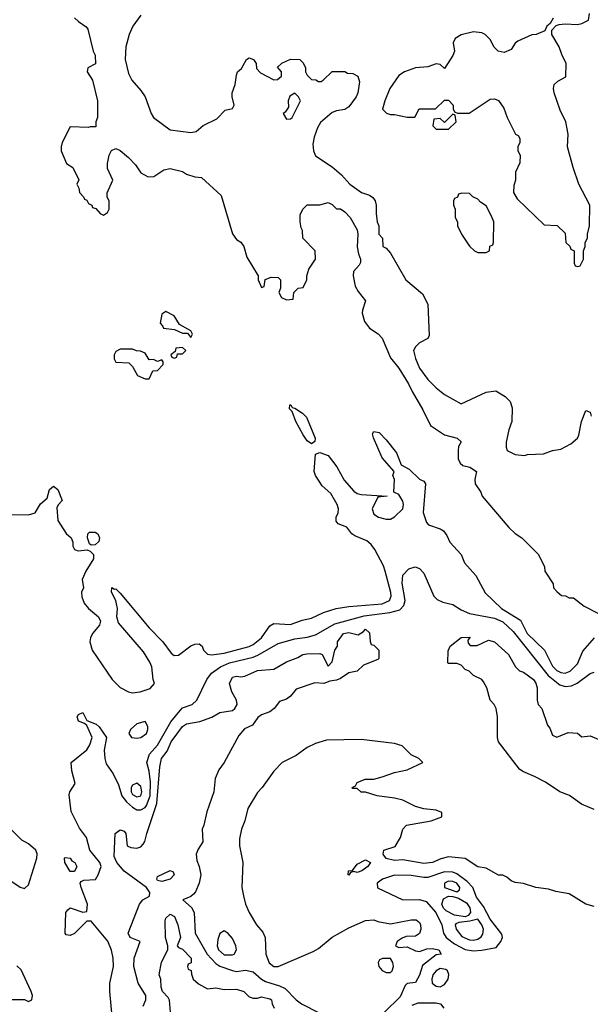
# Model space of a CAD drawing. Header units: inches. Extents: x 2380053 to 2584298, y 380219 to 546618.
# Tile 569 of 656: x 2495947 to 2498691, y 485208 to 489941. Entities that reach past the tile are written whole.
import ezdxf

# ---------------------------------------------------------------- set-up
doc = ezdxf.new("R2010")
doc.units = ezdxf.units.IN
doc.header["$MEASUREMENT"] = 0
doc.layers.add('C4498', color=7, linetype='Continuous')

msp = doc.modelspace()

# ---------------------------------------------------------------- linework, layer by layer
at = {"layer": 'C4498', "color": 2}
for points, elevation in [([(2496211.3, 489950), (2496230, 489931.3), (2496266.4, 489906.4), (2496274.8, 489894.8), (2496301, 489790), (2496310.8, 489770), (2496311, 489729), (2496274, 489710), (2496272, 489690), (2496298, 489650), (2496322, 489550), (2496322, 489470), (2496314, 489450), (2496314, 489426), (2496286, 489426), (2496278, 489422), (2496190, 489426), (2496151, 489350), (2496146, 489330), (2496146, 489310), (2496172, 489250), (2496202, 489230), (2496231.6, 489171.6), (2496222, 489150), (2496231.6, 489131.6), (2496234, 489110), (2496254, 489090), (2496258, 489078), (2496270, 489074), (2496278, 489058), (2496294, 489050), (2496298, 489038), (2496312.7, 489032.7), (2496334, 489010), (2496350, 489002), (2496370, 489014), (2496378, 489030), (2496378, 489070), (2496368.4, 489088.4), (2496368.4, 489108.4), (2496395.3, 489170), (2496370, 489226), (2496368.7, 489250), (2496378, 489290), (2496388.4, 489311.6), (2496410, 489322), (2496430, 489312), (2496470, 489278), (2496503.5, 489243.5), (2496530, 489204.7), (2496565.4, 489185.4), (2496592.9, 489187.1), (2496640.2, 489219.8), (2496670, 489226), (2496730, 489211.3), (2496750, 489198), (2496790, 489184.7), (2496822, 489182), (2496915.3, 489095.3), (2496970, 488912), (2496990, 488884.7), (2497010.7, 488870.7), (2497024.7, 488850), (2497039.8, 488799.8), (2497094, 488710), (2497094, 488690), (2497110, 488654), (2497122, 488658), (2497127.3, 488692.7), (2497156.4, 488703.6), (2497190, 488702), (2497202, 488690), (2497202, 488650), (2497194, 488630), (2497206, 488606), (2497230, 488594), (2497262, 488598), (2497266, 488630), (2497286, 488650), (2497310, 488654), (2497328.7, 488690), (2497328.7, 488710), (2497338, 488742), (2497369, 488790), (2497368, 488830), (2497308, 488890), (2497307.3, 488927.3), (2497300.4, 488940.4), (2497295.3, 488970), (2497296.4, 489003.6), (2497308, 489030), (2497330, 489051.3), (2497390, 489051), (2497430, 489062), (2497450, 489052), (2497470, 489032), (2497490, 489031.3), (2497510, 489018), (2497536, 488990), (2497570.7, 488930.7), (2497574, 488910), (2497570.5, 488849.5), (2497576.1, 488816.1), (2497586.8, 488790), (2497586.4, 488773.6), (2497579.8, 488760.2), (2497552, 488730), (2497551.3, 488710), (2497559.8, 488659.8), (2497574.4, 488634.4), (2497610.8, 488590), (2497595.3, 488544.7), (2497594.8, 488530), (2497605.5, 488490), (2497630, 488458.8), (2497670.6, 488430.6), (2497690.6, 488410.6), (2497730, 488316), (2497770, 488266), (2497817.1, 488190), (2497833.8, 488153.8), (2497886.2, 488066.2), (2497922.8, 487990), (2497990, 487945.5), (2498051.3, 487930), (2498070, 487911.3), (2498058, 487890), (2498056, 487870), (2498056, 487830), (2498064.7, 487810), (2498078.8, 487798.8), (2498112, 487790), (2498144.7, 487770), (2498136, 487730), (2498138, 487710), (2498164.7, 487670), (2498171.3, 487650), (2498299.8, 487499.8), (2498330, 487471.3), (2498362, 487450), (2498442, 487370), (2498471.1, 487311.1), (2498472, 487290), (2498512, 487230), (2498514, 487210), (2498531.6, 487191.6), (2498552.7, 487172.7), (2498571.6, 487171.6), (2498590, 487162), (2498610, 487162), (2498661.4, 487121.4), (2498730, 487086)], 30), ([(2496530, 489962.7), (2496490.6, 489910), (2496473, 489870), (2496457.3, 489810), (2496454, 489750), (2496470, 489682), (2496486.8, 489650), (2496530, 489601), (2496550.7, 489570), (2496578.8, 489490), (2496591.3, 489470), (2496670, 489411), (2496770, 489398.8), (2496796.5, 489403.5), (2496830, 489432), (2496895.5, 489464.5), (2496934.6, 489505.4), (2496970, 489514), (2496978, 489530), (2496968.7, 489570), (2496968.7, 489590), (2496984, 489630), (2496990, 489674), (2496995.3, 489690), (2497013.2, 489706.8), (2497038, 489750), (2497050, 489758), (2497072, 489750), (2497084.7, 489730), (2497086, 489706), (2497105.4, 489685.4), (2497170, 489652), (2497187.3, 489652.7), (2497206, 489670), (2497206, 489690), (2497187.3, 489712.7), (2497208.4, 489731.6), (2497250, 489751.3), (2497294, 489750), (2497310, 489734), (2497322, 489710), (2497322, 489690), (2497330, 489674), (2497350, 489654), (2497371.6, 489651.6), (2497383.6, 489643.6), (2497396.4, 489643.6), (2497406, 489650), (2497450, 489692), (2497510, 489692), (2497523.6, 489683.6), (2497550, 489682), (2497574, 489670), (2497582, 489642), (2497574, 489590), (2497566, 489570), (2497530, 489521.2), (2497510, 489509.3), (2497470, 489502.7), (2497450, 489494), (2497393, 489447), (2497378.5, 489421.5), (2497363.4, 489376.6), (2497357.5, 489342.5), (2497360.5, 489310), (2497370, 489286.8), (2497450, 489234), (2497494.6, 489194.6), (2497534.8, 489150), (2497591, 489110), (2497630, 489097.6), (2497646.1, 489086.1), (2497656.4, 489070), (2497661.3, 489050), (2497660.7, 489010), (2497666, 488970), (2497674, 488950), (2497674, 488910), (2497691.3, 488890), (2497694, 488850), (2497710, 488842), (2497730, 488818), (2497804.7, 488690), (2497883.6, 488623.6), (2497910, 488574), (2497916.9, 488423.1), (2497910, 488408), (2497870, 488388), (2497850, 488368), (2497841, 488350), (2497850, 488312), (2497870, 488266), (2497910, 488210.8), (2497950, 488170.8), (2497990, 488138.8), (2498070, 488094), (2498190, 488151.3), (2498236.9, 488156.9), (2498282, 488130), (2498305.4, 488105.4), (2498314.8, 488074.8), (2498314, 488010), (2498298.8, 487970), (2498286.8, 487910), (2498286.4, 487886.4), (2498291.3, 487870), (2498330, 487850.8), (2498374, 487846), (2498390, 487850.8), (2498466.3, 487853.7), (2498510, 487870.8), (2498550, 487876), (2498597.5, 487902.5), (2498629, 487930), (2498636.6, 487943.4), (2498649.4, 488010), (2498670, 488062), (2498690, 488054), (2498695.9, 488035.9)], 34), ([(2498512, 489948), (2498498, 489922), (2498482, 489910), (2498472.7, 489887.3), (2498431.1, 489868.9), (2498410, 489868.7), (2498342, 489838), (2498330, 489828), (2498310, 489798), (2498276.9, 489783.1), (2498248.9, 489788.9), (2498228.7, 489808.7), (2498210, 489846), (2498186, 489870), (2498170, 489878), (2498130, 489882), (2498070, 489868), (2498042, 489850), (2498032, 489830), (2498038, 489790), (2498030, 489768), (2497990, 489706), (2497970, 489726), (2497950, 489728), (2497910, 489714), (2497850, 489709.3), (2497798, 489690), (2497770, 489673.2), (2497727.3, 489610), (2497702.8, 489550), (2497692, 489510), (2497711.1, 489491.1), (2497730, 489484.7), (2497750, 489484.7), (2497810, 489472), (2497847.3, 489472.7), (2497868.4, 489511.6), (2497947.3, 489512.7), (2497990, 489554), (2498010, 489554), (2498031.3, 489530), (2498032, 489512), (2498038, 489498), (2498052, 489492), (2498108.4, 489491.6), (2498210, 489558), (2498230, 489561), (2498250, 489552), (2498275.9, 489515.9), (2498291, 489470), (2498331.3, 489391.3), (2498343.6, 489383.6), (2498352, 489370), (2498352, 489350), (2498342, 489330), (2498342, 489310), (2498354, 489290), (2498352.7, 489252.7), (2498331.6, 489208.4), (2498331.3, 489170), (2498323.6, 489143.6), (2498322, 489110), (2498339.6, 489079.6), (2498470, 488954), (2498531.6, 488951.6), (2498570, 488914), (2498574, 488870), (2498592.7, 488852.7), (2498598, 488838), (2498614, 488830), (2498614, 488770), (2498618, 488758), (2498630, 488754), (2498642, 488758), (2498658, 488790), (2498658, 488830), (2498666, 488850), (2498666, 488870), (2498678, 488890), (2498678, 488910), (2498688, 488950), (2498688.7, 489050), (2498635.3, 489150), (2498608.7, 489230), (2498582, 489330), (2498584, 489390), (2498573.2, 489450), (2498546.3, 489506.3), (2498517.2, 489590), (2498514, 489610), (2498518, 489630), (2498534.6, 489645.4), (2498574, 489666), (2498575.3, 489730), (2498553.6, 489773.6), (2498542, 489810), (2498506, 489870), (2498506, 489890), (2498527.3, 489912.7), (2498542, 489918), (2498570, 489921), (2498630, 489918), (2498650, 489922), (2498682, 489938), (2498688, 489970)], 38), ([(2495910, 487562), (2495990, 487560.7), (2496022, 487570), (2496046.6, 487613.4), (2496079.3, 487640.7), (2496090, 487682), (2496110, 487698), (2496130, 487682), (2496151.3, 487630), (2496131.6, 487608.4), (2496126, 487594), (2496130, 487534), (2496170, 487472), (2496194, 487450), (2496202, 487430), (2496202, 487410), (2496210, 487394), (2496227.7, 487387.7), (2496272, 487392), (2496286.4, 487386.4), (2496302, 487370), (2496302, 487350), (2496264.9, 487290), (2496246.8, 487250), (2496254, 487210), (2496244.7, 487190), (2496246.4, 487166.4), (2496256.9, 487136.9), (2496278, 487110), (2496326, 487070), (2496336, 487050), (2496331, 487030), (2496297.3, 486990), (2496287.7, 486970), (2496284.9, 486950), (2496294.8, 486910), (2496391, 486770), (2496430, 486731.3), (2496470, 486711), (2496490, 486706), (2496526, 486710), (2496574, 486726), (2496595.3, 486750), (2496589, 486769), (2496582, 486830), (2496573.6, 486853.6), (2496542.9, 486902.9), (2496422, 487042), (2496414, 487070), (2496417.2, 487110), (2496412.9, 487132.9), (2496409.2, 487150), (2496389, 487190), (2496390, 487212), (2496403.6, 487203.6), (2496410, 487204.7), (2496430, 487184.7), (2496570, 487018), (2496636, 486950), (2496675.3, 486895.3), (2496690, 486884.7), (2496710, 486886.8), (2496770, 486930.6), (2496790, 486939.1), (2496810, 486941), (2496824.7, 486930), (2496831, 486910), (2496850.7, 486890.7), (2496870, 486888.2), (2496930, 486895.8), (2497050, 486927.4), (2497070, 486937.1), (2497109.4, 486970), (2497150, 487026.8), (2497170, 487038.8), (2497250, 487034), (2497305.6, 487054.4), (2497350, 487064.4), (2497408.2, 487091.8), (2497469.7, 487110.3), (2497530, 487120.4), (2497690, 487132.4), (2497726, 487150), (2497733.6, 487170), (2497731.6, 487188.4), (2497705.1, 487290), (2497696.3, 487316.3), (2497654.8, 487394.8), (2497637.8, 487417.8), (2497616.1, 487436.1), (2497559.4, 487459.4), (2497543.7, 487470), (2497520.9, 487500.9), (2497478, 487518), (2497469.4, 487530), (2497469.6, 487550), (2497478.4, 487570), (2497479.5, 487590), (2497474, 487610), (2497443, 487663), (2497401, 487701), (2497369.5, 487749.5), (2497362.7, 487770), (2497370, 487852), (2497390, 487861), (2497430, 487846.8), (2497471.8, 487791.8), (2497507.3, 487727.3), (2497554.2, 487674.2), (2497570, 487664), (2497590, 487659.1), (2497714, 487650), (2497670, 487646), (2497642.8, 487590), (2497650, 487564.7), (2497672, 487550), (2497710, 487540.7), (2497730, 487540.7), (2497750, 487550.8), (2497789, 487590), (2497792.7, 487610), (2497790, 487626), (2497770, 487658), (2497746, 487670), (2497749, 487730), (2497742, 487750), (2497748, 487770), (2497690, 487835.3), (2497649, 487931), (2497644, 487950), (2497650, 487962), (2497676, 487956), (2497710, 487922), (2497758.5, 487858.5), (2497782, 487802), (2497819.8, 487779.8), (2497870, 487732), (2497890, 487722), (2497898, 487710), (2497887.9, 487572.1), (2497903.4, 487523.4), (2497913.2, 487513.2), (2497970, 487494), (2497984.5, 487484.5), (2498001.4, 487461.4), (2498016, 487430), (2498071, 487370), (2498086.8, 487330), (2498141, 487270), (2498185.8, 487185.8), (2498264, 487110), (2498354.8, 487054.8), (2498387.4, 486990), (2498471, 486910), (2498510, 486834), (2498530, 486812.7), (2498550, 486803.1), (2498570, 486800.4), (2498594.5, 486810), (2498630, 486845.5), (2498654.9, 486905.1), (2498711, 486969)], 26), ([(2496391.8, 485150), (2496380.7, 485270), (2496380.7, 485310), (2496398.4, 485390), (2496396.2, 485430), (2496387.9, 485467.9), (2496371.1, 485511.1), (2496290, 485608.7), (2496270, 485608.7), (2496210, 485549.2), (2496190, 485539), (2496170, 485542), (2496166, 485550), (2496169.4, 485650), (2496178, 485662), (2496190, 485671.3), (2496250, 485652), (2496270, 485654), (2496273.2, 485690), (2496242, 485770), (2496238, 485790), (2496242, 485798), (2496255.3, 485804.7), (2496311.8, 485808.2), (2496325.2, 485830), (2496339, 485870), (2496332, 485890), (2496283.7, 485950), (2496269, 486010), (2496234.2, 486054.2), (2496194.6, 486134.6), (2496184.7, 486215.3), (2496188.7, 486230), (2496213.2, 486270), (2496197.2, 486330), (2496195.3, 486370), (2496270, 486432), (2496284.7, 486455.3), (2496295.3, 486490), (2496270, 486548), (2496258, 486558), (2496229.3, 486569.3), (2496224, 486590), (2496230, 486602), (2496250, 486611.3), (2496270, 486572), (2496314.8, 486554.8), (2496330, 486542), (2496364.7, 486490), (2496354, 486430), (2496356.5, 486390), (2496363.4, 486363.4), (2496396.1, 486316.1), (2496422.8, 486262.8), (2496438.7, 486210), (2496461.3, 486181.3), (2496490, 486155.8), (2496510, 486143.8), (2496530, 486142.4), (2496550, 486154), (2496556.8, 486163.2), (2496575, 486210), (2496575.8, 486275.8), (2496569.7, 486329.7), (2496559.3, 486370), (2496571.8, 486410), (2496610, 486453.4), (2496673.8, 486566.2), (2496718.7, 486621.3), (2496730, 486632.7), (2496777.2, 486650), (2496799.3, 486670), (2496846.6, 486770), (2496870, 486800.5), (2496912.3, 486830), (2496956, 486850), (2497070, 486877.4), (2497093, 486887), (2497190, 486943), (2497270, 486965.3), (2497330, 486972.4), (2497370, 486983.8), (2497462.8, 487037.2), (2497604.4, 487075.6), (2497727.9, 487092), (2497775, 487104.9), (2497794.2, 487125.8), (2497800.5, 487150), (2497787, 487233), (2497789, 487271), (2497819, 487301), (2497849, 487311), (2497870, 487302.8), (2497890, 487281), (2497939.3, 487170), (2497954.7, 487154.7), (2497982, 487142), (2498030, 487130.4), (2498070, 487104.2), (2498110, 487086), (2498230, 487064.2), (2498270, 487046.4), (2498319.9, 486999.9), (2498489.4, 486789.4), (2498544.5, 486744.5), (2498570, 486736), (2498600.8, 486739.2), (2498628.3, 486751.7), (2498690, 486798.8), (2498710, 486804.7)], 22), ([(2496541.2, 485198.8), (2496554, 485230), (2496553.2, 485250), (2496517, 485310), (2496496, 485390), (2496497.2, 485430), (2496526, 485510), (2496478, 485530), (2496469.3, 485550), (2496524, 485690), (2496539, 485710), (2496571.3, 485728.7), (2496573.6, 485746.4), (2496557.6, 485770), (2496449, 485849), (2496413.6, 485890), (2496401.5, 485918.5), (2496405.6, 486030), (2496430, 486047.7), (2496450, 486040.7), (2496457.1, 486030), (2496464.7, 485970), (2496481.4, 485961.4), (2496510, 485958.8), (2496530, 485966), (2496541.5, 485978.5), (2496549.5, 485990.5), (2496558.4, 486030), (2496606.9, 486173.1), (2496621.1, 486350), (2496629.7, 486390), (2496655.6, 486424.4), (2496676.2, 486470), (2496730, 486544), (2496750, 486556.3), (2496812.8, 486567.2), (2496871.5, 486588.5), (2496910, 486610.7), (2496970, 486621), (2496982, 486630), (2496993.2, 486650), (2496989.3, 486670), (2496967, 486710), (2496956, 486750), (2496970, 486781), (2496990, 486786), (2497010, 486782.8), (2497030, 486786), (2497090, 486812.7), (2497170, 486818.8), (2497230, 486854), (2497285.2, 486874.8), (2497308, 486890), (2497327.2, 486892.8), (2497390, 486894.8), (2497402, 486890), (2497430, 486834), (2497450, 486854), (2497462, 486910), (2497475.3, 486930), (2497475.3, 486950), (2497504, 486990), (2497530, 486995.5), (2497575.3, 486984.7), (2497600.4, 486999.6), (2497610, 487011.3), (2497630, 486994), (2497632.7, 486952.7), (2497638, 486938), (2497650, 486934), (2497674, 486910), (2497674, 486870), (2497670, 486866), (2497601, 486839), (2497570, 486809.2), (2497530, 486802), (2497490, 486774), (2497470, 486766), (2497438, 486762), (2497410, 486749.5), (2497366, 486754), (2497276.9, 486723.1), (2497250, 486689), (2497230, 486675.3), (2497196, 486664), (2497170.8, 486630), (2497150, 486614), (2497110, 486599.3), (2497092.7, 486587.3), (2497066, 486550), (2497028.1, 486531.9), (2497000.3, 486499.7), (2496930.4, 486370), (2496905.3, 486334.7), (2496886.7, 486293.3), (2496880.4, 486230), (2496846.4, 486133.6), (2496832.7, 486070), (2496824, 486050), (2496827.7, 485990), (2496805.7, 485954.3), (2496796.5, 485930), (2496798.9, 485898.9), (2496810.3, 485870), (2496818.4, 485830), (2496810.4, 485790), (2496791.8, 485748.2), (2496782.6, 485737.4), (2496770, 485726), (2496731.3, 485710), (2496773.4, 485673.4), (2496786.7, 485650), (2496790.4, 485550), (2496849.4, 485449.4), (2496890, 485404.2), (2496910, 485391.7), (2496970, 485370.4), (2496990, 485366), (2497032.4, 485372.4), (2497070, 485363.8), (2497109.2, 485329.2), (2497130, 485317.6), (2497196.7, 485296.7), (2497223.7, 485283.7), (2497276.3, 485230), (2497302, 485210), (2497387.2, 485167.2)], 18), ([(2498710, 486144.5), (2498649.7, 486169.7), (2498591.3, 486211.3), (2498544, 486230), (2498475.3, 486275.3), (2498423.6, 486303.6), (2498366.7, 486326.7), (2498350, 486339.3), (2498249.2, 486470), (2498245.2, 486490), (2498245.2, 486590), (2498239, 486630), (2498229.3, 486649.3), (2498209.2, 486670), (2498194, 486730), (2498178, 486758), (2498168.9, 486768.9), (2498130, 486788.7), (2498109, 486809), (2498090, 486818), (2498070, 486838), (2498050, 486846), (2498010, 486846), (2498006, 486850), (2498007.3, 486907.3), (2498018, 486930), (2498070, 486972), (2498112.7, 486972.7), (2498102, 486958), (2498103.6, 486943.6), (2498112.7, 486932.7), (2498147.3, 486932.7), (2498202, 486958), (2498230, 486951.3), (2498298, 486890), (2498331.3, 486830), (2498350, 486811.3), (2498370, 486804.7), (2498418, 486770), (2498430, 486752), (2498436, 486730), (2498436, 486670), (2498441, 486650), (2498458, 486630), (2498484.7, 486550), (2498496, 486536), (2498510, 486502), (2498530, 486492), (2498584.7, 486515.3), (2498630, 486511.3), (2498650, 486494), (2498690, 486498), (2498770, 486464.9)], 18), ([(2498710, 485679), (2498670, 485689), (2498590, 485739), (2498526, 485750), (2498490, 485761.2), (2498430, 485769.3), (2498369.5, 485789.5), (2498330, 485793.2), (2498310, 485801.2), (2498290, 485819), (2498270, 485829), (2498249.4, 485829.4), (2498190, 485862), (2498150, 485869), (2498089.3, 485909.3), (2498010, 485917.2), (2497972.4, 485907.6), (2497932, 485890), (2497890, 485884.5), (2497790, 485902.7), (2497750, 485899.3), (2497709.3, 485909.3), (2497695.3, 485930), (2497698, 485950), (2497752.9, 485967.1), (2497779, 486010), (2497789.1, 486050.9), (2497808, 486070), (2497926, 486090), (2497978, 486110), (2497978, 486130), (2497950, 486142), (2497890, 486148.7), (2497850, 486159), (2497789.3, 486189.3), (2497750, 486199), (2497666, 486210), (2497610, 486228.7), (2497590, 486228.7), (2497570, 486246), (2497550, 486246), (2497546, 486250), (2497562, 486258), (2497570, 486274), (2497608.9, 486291.1), (2497650, 486291), (2497690, 486301), (2497750, 486322.8), (2497810, 486336), (2497886, 486370), (2497866, 486390), (2497830, 486408), (2497786, 486450), (2497750, 486462), (2497590, 486481.2), (2497422, 486478), (2497370, 486462), (2497330, 486442), (2497276.4, 486403.6), (2497208.7, 486371.3), (2497170, 486329.3), (2497113, 486250), (2497090, 486226), (2497044, 486150), (2497030.4, 486089.7), (2497013, 486050), (2497004.5, 486004.5), (2497004.9, 485970), (2497020.7, 485890), (2497014.9, 485770), (2497023, 485730), (2497032.7, 485690), (2497050.4, 485650), (2497085.5, 485590), (2497115.6, 485555.6), (2497127.7, 485530), (2497130.4, 485450), (2497147.3, 485407.3), (2497170, 485390.7), (2497190, 485390.6), (2497357.7, 485462.3), (2497383.3, 485476.7), (2497450, 485530.5), (2497530, 485575.5), (2497610, 485610.8), (2497650, 485614.8), (2497670, 485606), (2497730, 485594.8), (2497830, 485614.8), (2497853.7, 485613.7), (2497870, 485602), (2497874.8, 485590), (2497876, 485570), (2497870, 485548), (2497850, 485535.3), (2497806.4, 485533.6), (2497786, 485526), (2497762, 485510), (2497754, 485490), (2497770, 485482), (2497810, 485484.7), (2497850, 485464.7), (2497870, 485462), (2497904.7, 485475.3), (2497930, 485477.3), (2497962, 485470), (2497974, 485450), (2497950, 485446.6), (2497884.9, 485395.1), (2497870, 485348.7), (2497850, 485313.2), (2497811.3, 485308.7), (2497801, 485299), (2497776.3, 485243.7), (2497702, 485170)], 22), ([(2495910, 485798), (2495950, 485771.3), (2495970, 485764.7), (2495990, 485782), (2496029.3, 485910), (2496031.8, 485931.8), (2496024, 485950), (2495990, 485979), (2495958, 485998), (2495910, 486046)], 26), ([(2496671.8, 485170), (2496667.6, 485227.6), (2496660.9, 485240.9), (2496633.2, 485270), (2496627, 485290), (2496625.2, 485330), (2496618, 485350), (2496629.7, 485410.3), (2496659, 485470), (2496659, 485490), (2496647.6, 485530), (2496646.6, 485610), (2496650, 485622), (2496670, 485642), (2496690.8, 485630), (2496706.8, 485590), (2496721, 485530), (2496704.7, 485490), (2496710, 485482), (2496730, 485474), (2496771.3, 485430), (2496771.6, 485408.4), (2496758, 485402), (2496754, 485390), (2496758, 485378), (2496771.6, 485371.6), (2496772.7, 485352.7), (2496782, 485330), (2496806.4, 485306.4), (2496850, 485282.8), (2496890, 485286.8), (2496930, 485279.1), (2496990, 485280.7), (2497024.7, 485270), (2497050, 485244.7), (2497070, 485238), (2497090, 485238), (2497110, 485244.7), (2497150, 485234.8), (2497158, 485230), (2497161, 485210), (2497170.8, 485190)], 14), ([(2495910, 485232), (2495970, 485232), (2495990, 485222), (2496006, 485230), (2496008, 485250), (2496002, 485270), (2495953.6, 485373.6), (2495933.6, 485393.6)], 26), ([(2497835.1, 485204.9), (2497864.1, 485215.9), (2497950, 485214.9), (2497971, 485210), (2497986.8, 485190)], 22)]:
    msp.add_lwpolyline(points, dxfattribs=dict(at, elevation=elevation))
for points, elevation in [([(2497270, 489588), (2497246.4, 489573.6), (2497238, 489550), (2497239.6, 489520.4), (2497223.6, 489496.4), (2497214, 489490), (2497230, 489462), (2497250, 489464.7), (2497258, 489470), (2497298, 489550), (2497288, 489570)], 34), ([(2498030, 489486), (2497990, 489446), (2497970, 489466), (2497938, 489462), (2497934, 489430), (2497950, 489414), (2498010, 489414), (2498046, 489450), (2498042, 489482)], 38), ([(2498072.7, 489107.3), (2498058, 489102), (2498052, 489088), (2498038, 489082), (2498034, 489070), (2498034, 489050), (2498042, 489030), (2498042, 488990), (2498052, 488970), (2498052, 488950), (2498072, 488910), (2498110, 488852), (2498134, 488830), (2498150, 488822), (2498190, 488822), (2498206, 488830), (2498208.4, 488851.6), (2498222, 488858), (2498226, 488870), (2498228, 488970), (2498216.4, 488996.4), (2498190, 489046), (2498163.1, 489063.1), (2498150, 489078), (2498126, 489090), (2498110, 489106)], 38), ([(2496650, 488538), (2496630, 488526), (2496622, 488482), (2496634, 488470), (2496638, 488458), (2496692, 488452), (2496730, 488434), (2496754, 488434), (2496770, 488414), (2496778, 488430), (2496770, 488446), (2496716.4, 488476.4), (2496690, 488518)], 30), ([(2496490, 488358), (2496430, 488358), (2496410, 488346), (2496402, 488330), (2496402, 488310), (2496410, 488294), (2496471.6, 488291.6), (2496490, 488274), (2496514, 488230), (2496550, 488214), (2496570, 488214), (2496587.3, 488252.7), (2496610, 488254), (2496636.4, 488283.6), (2496636.4, 488296.4), (2496630, 488306), (2496610, 488298), (2496590, 488308), (2496570, 488306), (2496550, 488338), (2496527.3, 488347.3), (2496508.4, 488348.4)], 30), ([(2496730, 488366), (2496698, 488362), (2496694, 488346), (2496674, 488330), (2496678, 488318), (2496690, 488314), (2496702, 488318), (2496706, 488334), (2496730, 488334), (2496746, 488350)], 30), ([(2497350, 487902.7), (2497330, 487917), (2497310, 487946), (2497275.1, 488010), (2497257.5, 488057.5), (2497244, 488070), (2497246, 488090), (2497250.4, 488090.3), (2497256.9, 488076.9), (2497270, 488074), (2497307.3, 488050), (2497326, 488030), (2497368, 487930), (2497367.1, 487912.9)], 26), ([(2496290, 487415.3), (2496282, 487422), (2496273.2, 487450), (2496275.3, 487470), (2496282.7, 487477.3), (2496310, 487478), (2496322.8, 487470), (2496330.4, 487450), (2496327.1, 487432.9), (2496310, 487417.2)], 26), ([(2496550, 486568), (2496510, 486556), (2496480.7, 486530), (2496471.3, 486510), (2496484.7, 486490), (2496510, 486487.3), (2496530, 486491), (2496557.2, 486510), (2496564, 486530), (2496563.1, 486543.1)], 26), ([(2496510, 486271.6), (2496490, 486262), (2496483.6, 486250), (2496482.8, 486230), (2496490, 486217.1), (2496510, 486204.9), (2496529.6, 486210.4), (2496534.7, 486230), (2496530, 486256)], 26), ([(2496190, 485846), (2496164, 485890), (2496162, 485910), (2496166, 485914), (2496190, 485911.3), (2496198, 485898), (2496212, 485890), (2496222, 485870), (2496210, 485846)], 22), ([(2497570, 485842), (2497554, 485846), (2497538, 485842), (2497530, 485829), (2497526, 485830), (2497528, 485850), (2497548, 485852), (2497570, 485882), (2497610, 485902), (2497634, 485890), (2497622, 485870), (2497592, 485850)], 22), ([(2496630, 485799), (2496610, 485804), (2496606, 485810), (2496610, 485822), (2496670, 485851.3), (2496684.7, 485844.7), (2496690.7, 485830), (2496670, 485809.5)], 14), ([(2497990, 485845.1), (2497910, 485818), (2497890, 485817.4), (2497830, 485828), (2497750.3, 485829.7), (2497691.3, 485810), (2497666.8, 485790), (2497668, 485768), (2497790, 485710.5), (2497870, 485712.2), (2497902, 485702), (2497948.9, 485648.9), (2497976.5, 485590), (2497984.9, 485550), (2497998, 485530), (2498038.8, 485498.8), (2498090, 485471.6), (2498130, 485465.3), (2498170, 485468.5), (2498238.6, 485481.4), (2498261.2, 485510), (2498269.2, 485530), (2498265.6, 485545.6), (2498210, 485618), (2498178.2, 485678.2), (2498143.5, 485723.5), (2498126.3, 485770), (2498099.1, 485799.1), (2498050, 485835.1), (2498030, 485843.9)], 26), ([(2498010, 485799.7), (2497990.6, 485790), (2497990.5, 485770), (2498050, 485749.4), (2498061.5, 485758.5), (2498064.2, 485770), (2498049.4, 485790), (2498030, 485798.5)], 30), ([(2498090, 485628.8), (2498037.6, 485637.6), (2497997.7, 485657.7), (2497985.1, 485670), (2497977.7, 485690), (2497984.5, 485715.5), (2498010, 485727.6), (2498030, 485725.9), (2498057.8, 485717.8), (2498096.5, 485696.5), (2498112.5, 485672.5), (2498115.8, 485650), (2498104.3, 485635.7)], 26), ([(2498150, 485618.4), (2498111.7, 485608.3), (2498058.3, 485601.7), (2498044.7, 485595.3), (2498041.3, 485590), (2498045.7, 485570), (2498073.6, 485533.6), (2498110, 485518.3), (2498130, 485516.5), (2498150, 485521.3), (2498167, 485533), (2498174.6, 485545.4), (2498176.9, 485570), (2498169.7, 485590)], 30), ([(2496930, 485562), (2496910, 485548), (2496899.8, 485520.2), (2496896.3, 485490), (2496903, 485470), (2496930, 485446.4), (2496970, 485445.5), (2496979, 485450), (2496989.3, 485470), (2496986.6, 485490), (2496970, 485525.2), (2496950, 485549.2)], 22), ([(2497691.1, 485428.9), (2497678, 485422), (2497671.3, 485410), (2497674.8, 485390), (2497690, 485371), (2497710, 485360.7), (2497730, 485361), (2497739, 485370), (2497745.2, 485390), (2497742, 485410), (2497730, 485428)], 22), ([(2497970, 485380.5), (2497950, 485369.5), (2497934.4, 485350), (2497928.7, 485330), (2497930.4, 485310.4), (2497950, 485294.9), (2497970, 485292.7), (2497990, 485303.8), (2498007.3, 485330), (2498011.2, 485351.2), (2498003.7, 485370), (2497995.8, 485375.8)], 26)]:
    msp.add_lwpolyline(points, close=True, dxfattribs=dict(at, elevation=elevation))

doc.saveas('drawing.dxf')
